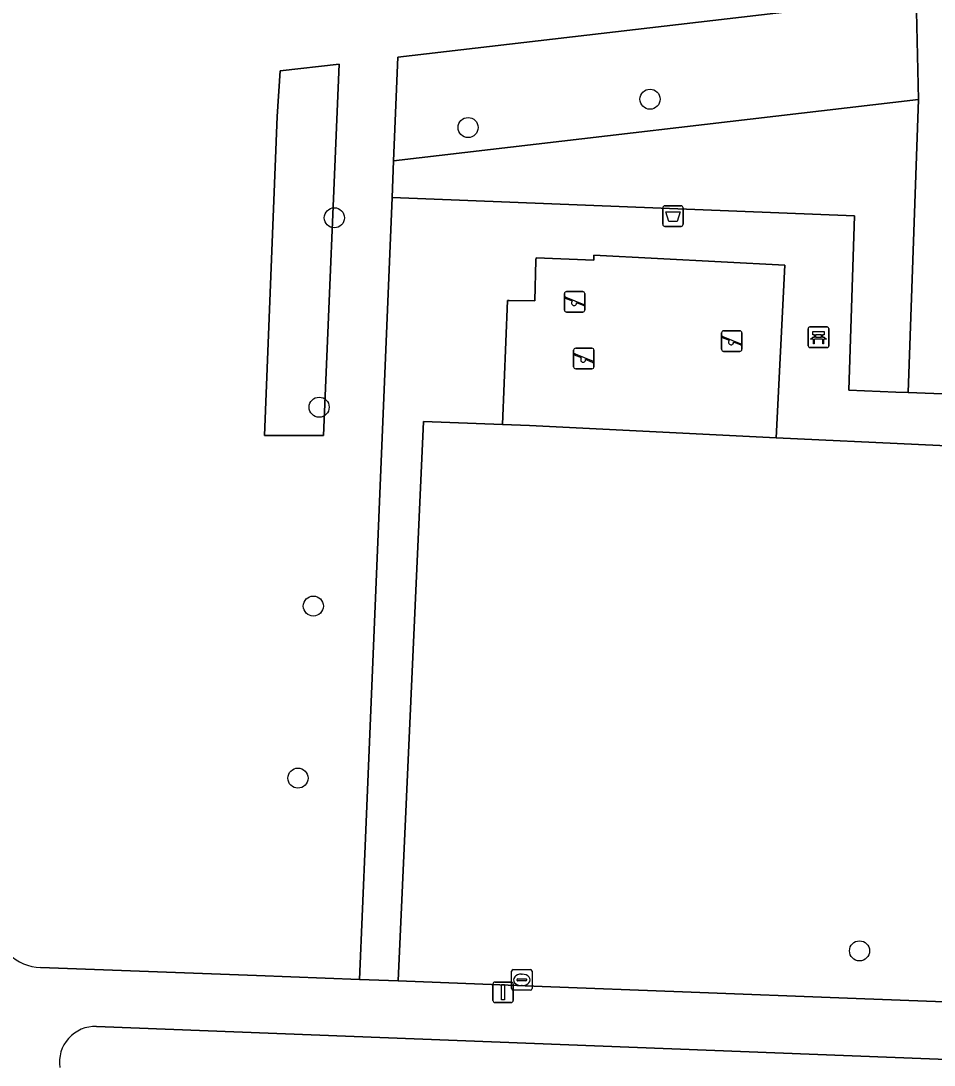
# Model space of a CAD drawing. Extents: x 160077 to 160948, y 386481 to 387498.
# Drawn here: x 160734.6 to 160779.1, y 386953.8 to 387004.7 of the extents above; entities that cross this region are included whole.
import ezdxf

# ---------------------------------------------------------------- set-up
doc = ezdxf.new("R2010")
doc.units = 0
for name, color, linetype in [('IMGEO_Afvalbak', 7, 'Continuous'), ('IMGEO_Bank', 7, 'Continuous'), ('IMGEO_Boom', 7, 'Continuous'), ('IMGEO_Erf', 7, 'Continuous'), ('IMGEO_Groenvoorziening', 7, 'Continuous'), ('IMGEO_Kolk', 7, 'Continuous'), ('IMGEO_Lichtmast', 7, 'Continuous'), ('IMGEO_Speelvoorziening', 7, 'Continuous'), ('IMGEO_Terreindeel_zand', 7, 'Continuous'), ('IMGEO_Voetpad_open', 7, 'Continuous')]:
    doc.layers.add(name, color=color, linetype=linetype)

msp = doc.modelspace()

# ---------------------------------------------------------------- linework, layer by layer
at = {"layer": 'IMGEO_Afvalbak'}
for p, q in [((160765.873, 386994.751), (160765.873, 386995.551)), ((160765.873, 386995.551), (160765.873, 386994.751)), ((160765.973, 386995.651), (160766.763, 386995.651)), ((160766.763, 386995.651), (160765.973, 386995.651)), ((160766.863, 386995.551), (160766.863, 386994.751)), ((160766.863, 386994.751), (160766.863, 386995.551)), ((160766.763, 386994.651), (160765.973, 386994.651)), ((160765.973, 386994.651), (160766.763, 386994.651))]:
    msp.add_line(p, q, dxfattribs=at)
msp.add_lwpolyline([(160766.016, 386995.365), (160766.72, 386995.365), (160766.571, 386994.895), (160766.165, 386994.895), (160766.016, 386995.365)], dxfattribs=at)
for centre, start, end in [((160765.973, 386995.551), 90, 180), ((160765.973, 386995.551), 90, 180), ((160766.763, 386995.551), 0, 90), ((160766.763, 386995.551), 360, 90), ((160765.973, 386994.751), 180, 270), ((160765.973, 386994.751), 180, 270), ((160766.763, 386994.751), 270, 0), ((160766.763, 386994.751), 270, 0)]:
    msp.add_arc(centre, 0.1, start, end, dxfattribs=at)
at = {"layer": 'IMGEO_Bank'}
for p, q in [((160773.031, 386989.749), (160773.872, 386989.749)), ((160773.872, 386989.749), (160773.031, 386989.749)), ((160772.956, 386988.824), (160772.956, 386989.665)), ((160772.956, 386989.665), (160772.956, 386988.824)), ((160773.265, 386989.255), (160773.265, 386989.361)), ((160773.309, 386989.361), (160773.309, 386989.255)), ((160773.597, 386989.367), (160773.315, 386989.367)), ((160773.315, 386989.249), (160773.597, 386989.249)), ((160773.603, 386989.255), (160773.603, 386989.361)), ((160773.647, 386989.361), (160773.647, 386989.255)), ((160773.956, 386989.674), (160773.956, 386988.833)), ((160773.956, 386988.833), (160773.956, 386989.674)), ((160773.881, 386988.749), (160773.04, 386988.749)), ((160773.04, 386988.749), (160773.881, 386988.749)), ((160773.653, 386989.147), (160773.26, 386989.147))]:
    msp.add_line(p, q, dxfattribs=at)
for points in [[(160773.203, 386989.147), (160773.061, 386989.147), (160773.173, 386989.249), (160773.259, 386989.249)], [(160773.259, 386989.367), (160773.173, 386989.367), (160773.173, 386989.528), (160773.736, 386989.528), (160773.736, 386989.367), (160773.653, 386989.367)], [(160773.653, 386989.249), (160773.736, 386989.249), (160773.848, 386989.147), (160773.709, 386989.147)], [(160773.253, 386989.14), (160773.253, 386988.933), (160773.21, 386988.933), (160773.21, 386989.14)], [(160773.703, 386989.14), (160773.703, 386988.933), (160773.659, 386988.933), (160773.659, 386989.14)]]:
    msp.add_lwpolyline(points, dxfattribs=at)
for centre, radius, start, end in [((160773.034, 386989.671), 0.0779, 92.4484, 184.2845), ((160773.034, 386989.671), 0.0779, 92.4484, 184.2845), ((160773.878, 386989.671), 0.0779, 2.4484, 94.2845), ((160773.878, 386989.671), 0.0779, 2.4484, 94.2845), ((160773.258, 386989.36), 0.00671, 2.8957, 87.1043), ((160773.258, 386989.256), 0.00671, 272.8957, 357.1043), ((160773.315, 386989.36), 0.00671, 92.8957, 177.1043), ((160773.315, 386989.256), 0.00671, 182.8957, 267.1043), ((160773.597, 386989.36), 0.00671, 2.8957, 87.1043), ((160773.597, 386989.256), 0.00671, 272.8957, 357.1043), ((160773.654, 386989.36), 0.00671, 92.8957, 177.1043), ((160773.654, 386989.256), 0.00671, 182.8957, 267.1043), ((160773.034, 386988.827), 0.0779, 182.4484, 274.2845), ((160773.034, 386988.827), 0.0779, 182.4484, 274.2845), ((160773.203, 386989.14), 0.00671, 2.8957, 87.1043), ((160773.26, 386989.14), 0.00671, 92.8957, 177.1043), ((160773.652, 386989.14), 0.00671, 2.8957, 87.1043), ((160773.709, 386989.14), 0.00671, 92.8957, 177.1043), ((160773.878, 386988.827), 0.0779, 272.4484, 4.2845), ((160773.878, 386988.827), 0.0779, 272.4484, 4.2845)]:
    msp.add_arc(centre, radius, start, end, dxfattribs=at)
at = {"layer": 'IMGEO_Boom'}
for centre in [(160765.25, 387000.847), (160756.389, 386999.467), (160749.876, 386995.068), (160749.135, 386985.839), (160748.852, 386976.151), (160748.104, 386967.765), (160775.453, 386959.351)]:
    msp.add_circle(centre, 0.489, dxfattribs=at)
at = {"layer": 'IMGEO_Erf'}
msp.add_lwpolyline([(160792.713, 386953.557), (160785.338, 386953.845), (160783.879, 386953.901), (160738.293, 386955.665)], dxfattribs=at)
msp.add_arc((160738.225, 386953.93), 1.737, 87.7505, 188.6662, dxfattribs=at)
at = {"layer": 'IMGEO_Groenvoorziening'}
for points in [[(160752.684, 386996.064), (160752.758, 386997.837), (160752.967, 387002.895), (160778.21, 387005.845), (160778.327, 387000.824), (160777.816, 386986.557), (160785.338, 386986.27), (160785.79, 387000), (160786.346, 387011.964)], [(160735.563, 386958.534), (160746.084, 386958.149), (160751.105, 386957.957), (160751.39, 386964.835), (160752.684, 386996.064)], [(160785.254, 386983.698), (160771.4, 386984.346), (160759.375, 386984.943), (160758.062, 386984.995), (160754.214, 386985.147), (160752.99, 386957.884), (160759.99, 386957.616), (160766.827, 386957.354), (160775.298, 386957.029), (160782.585, 386956.75)]]:
    msp.add_lwpolyline(points, dxfattribs=at)
for points in [[(160778.21, 387005.845), (160752.967, 387002.895), (160752.758, 386997.837), (160778.327, 387000.824)], [(160746.475, 386984.457), (160749.355, 386984.457), (160750.105, 387002.561), (160747.243, 387002.226), (160747.093, 387000)], [(160747.093, 387000), (160747.243, 387002.226), (160750.105, 387002.561), (160749.355, 386984.457), (160746.475, 386984.457)], [(160778.327, 387000.824), (160752.758, 386997.837), (160752.684, 386996.064), (160775.213, 386995.158), (160774.934, 386986.668), (160777.226, 386986.58), (160777.816, 386986.557)]]:
    msp.add_lwpolyline(points, close=True, dxfattribs=at)
msp.add_arc((160735.65, 386960.858), 2.325, 185.1526, 267.8539, dxfattribs=at)
at = {"layer": 'IMGEO_Kolk'}
for p, q in [((160758.506, 386957.511), (160758.506, 386958.363)), ((160758.581, 386958.437), (160759.433, 386958.437)), ((160758.994, 386958.217), (160759.019, 386958.217)), ((160759.507, 386958.363), (160759.507, 386957.511)), ((160758.765, 386957.931), (160758.765, 386957.943)), ((160759.203, 386957.894), (160758.805, 386957.894)), ((160758.808, 386957.98), (160759.206, 386957.98)), ((160759.249, 386957.943), (160759.249, 386957.931)), ((160759.433, 386957.437), (160758.581, 386957.437)), ((160759.017, 386957.657), (160758.992, 386957.657))]:
    msp.add_line(p, q, dxfattribs=at)
for points in [[(160758.506, 386957.511), (160758.506, 386958.363)], [(160758.581, 386958.437), (160759.433, 386958.437)], [(160759.507, 386958.363), (160759.507, 386957.511)], [(160759.433, 386957.437), (160758.581, 386957.437)]]:
    msp.add_lwpolyline(points, dxfattribs=at)
for centre, radius, start, end in [((160758.583, 386958.361), 0.0765, 91.552, 178.448), ((160758.583, 386958.361), 0.0765, 91.552, 178.448), ((160759.431, 386958.361), 0.0765, 1.552, 88.448), ((160759.431, 386958.361), 0.0765, 1.552, 88.448), ((160758.805, 386957.94), 0.0403, 85.8775, 175.7526), ((160758.802, 386957.93), 0.0366, 178.938, 274.7102), ((160759.206, 386957.937), 0.043, 264.8664, 352.4533), ((160759.21, 386957.942), 0.0386, 1.7309, 96.639), ((160758.583, 386957.513), 0.0765, 181.552, 268.448), ((160758.583, 386957.513), 0.0765, 181.552, 268.448), ((160759.431, 386957.513), 0.0765, 271.552, 358.448), ((160759.431, 386957.513), 0.0765, 271.552, 358.448)]:
    msp.add_arc(centre, radius, start, end, dxfattribs=at)
for centre, major_axis, ratio, start_param, end_param in [((160758.993, 386957.937), (-0.387, 0.002), 0.722429, 4.712389, 7.853982), ((160759.018, 386957.937), (-0.39, 0.002), 0.717154, 1.570796, 4.712389)]:
    msp.add_ellipse(centre, major_axis=major_axis, ratio=ratio, start_param=start_param, end_param=end_param, dxfattribs=at)
at = {"layer": 'IMGEO_Lichtmast'}
for p, q in [((160757.598, 386956.932), (160757.598, 386957.732)), ((160757.598, 386957.732), (160757.598, 386956.932)), ((160757.698, 386957.832), (160758.488, 386957.832)), ((160758.488, 386957.832), (160757.698, 386957.832)), ((160758.588, 386957.732), (160758.588, 386956.932)), ((160758.588, 386956.932), (160758.588, 386957.732)), ((160758.488, 386956.832), (160757.698, 386956.832)), ((160757.698, 386956.832), (160758.488, 386956.832))]:
    msp.add_line(p, q, dxfattribs=at)
msp.add_lwpolyline([(160758.018, 386957.707), (160758.168, 386957.707), (160758.168, 386956.957), (160758.018, 386956.957), (160758.018, 386957.707)], dxfattribs=at)
for centre, start, end in [((160757.698, 386957.732), 90, 180), ((160757.698, 386957.732), 90, 180), ((160758.488, 386957.732), 0, 90), ((160758.488, 386957.732), 360, 90), ((160757.698, 386956.932), 180, 270), ((160757.698, 386956.932), 180, 270), ((160758.488, 386956.932), 270, 0), ((160758.488, 386956.932), 270, 0)]:
    msp.add_arc(centre, 0.1, start, end, dxfattribs=at)
at = {"layer": 'IMGEO_Speelvoorziening'}
for p, q in [((160761.084, 386990.575), (160761.084, 386991.375)), ((160761.084, 386991.375), (160761.084, 386990.575)), ((160761.184, 386991.475), (160761.974, 386991.475)), ((160761.974, 386991.475), (160761.184, 386991.475)), ((160762.074, 386991.375), (160762.074, 386990.575)), ((160762.074, 386990.575), (160762.074, 386991.375)), ((160761.467, 386991.003), (160761.128, 386991.14)), ((160761.153, 386991.2), (160762.029, 386990.847)), ((160762.005, 386990.787), (160761.665, 386990.924)), ((160761.974, 386990.475), (160761.184, 386990.475)), ((160761.184, 386990.475), (160761.974, 386990.475)), ((160768.734, 386988.661), (160768.734, 386989.461)), ((160768.734, 386989.461), (160768.734, 386988.661)), ((160768.803, 386989.286), (160769.679, 386988.933)), ((160768.834, 386989.561), (160769.624, 386989.561)), ((160769.624, 386989.561), (160768.834, 386989.561)), ((160769.724, 386989.461), (160769.724, 386988.661)), ((160769.724, 386988.661), (160769.724, 386989.461)), ((160769.117, 386989.089), (160768.778, 386989.226)), ((160769.655, 386988.873), (160769.315, 386989.01)), ((160761.53, 386987.811), (160761.53, 386988.611)), ((160761.53, 386988.611), (160761.53, 386987.811)), ((160761.913, 386988.239), (160761.574, 386988.376)), ((160761.599, 386988.436), (160762.475, 386988.083)), ((160761.63, 386988.711), (160762.42, 386988.711)), ((160762.42, 386988.711), (160761.63, 386988.711)), ((160762.52, 386988.611), (160762.52, 386987.811)), ((160762.52, 386987.811), (160762.52, 386988.611)), ((160769.624, 386988.561), (160768.834, 386988.561)), ((160768.834, 386988.561), (160769.624, 386988.561)), ((160762.42, 386987.711), (160761.63, 386987.711)), ((160761.63, 386987.711), (160762.42, 386987.711)), ((160762.451, 386988.023), (160762.111, 386988.16))]:
    msp.add_line(p, q, dxfattribs=at)
for centre, radius, start, end in [((160761.184, 386991.375), 0.1, 90, 180), ((160761.184, 386991.375), 0.1, 90, 180), ((160761.974, 386991.375), 0.1, 0, 90), ((160761.974, 386991.375), 0.1, 360, 90), ((160761.141, 386991.17), 0.0327, 68.078, 248.078), ((160761.546, 386990.913), 0.12, 130.9928, 5.1632), ((160762.017, 386990.817), 0.0327, 248.078, 68.078), ((160761.184, 386990.575), 0.1, 180, 270), ((160761.184, 386990.575), 0.1, 180, 270), ((160761.974, 386990.575), 0.1, 270, 0), ((160761.974, 386990.575), 0.1, 270, 0), ((160768.834, 386989.461), 0.1, 90, 180), ((160768.834, 386989.461), 0.1, 90, 180), ((160768.791, 386989.256), 0.0327, 68.078, 248.078), ((160769.624, 386989.461), 0.1, 0, 90), ((160769.624, 386989.461), 0.1, 360, 90), ((160769.196, 386988.999), 0.12, 130.9928, 5.1632), ((160769.667, 386988.903), 0.0327, 248.078, 68.078), ((160761.63, 386988.611), 0.1, 90, 180), ((160761.63, 386988.611), 0.1, 90, 180), ((160761.587, 386988.406), 0.0327, 68.078, 248.078), ((160761.992, 386988.149), 0.12, 130.9928, 5.1632), ((160762.42, 386988.611), 0.1, 0, 90), ((160762.42, 386988.611), 0.1, 360, 90), ((160768.834, 386988.661), 0.1, 180, 270), ((160768.834, 386988.661), 0.1, 180, 270), ((160769.624, 386988.661), 0.1, 270, 0), ((160769.624, 386988.661), 0.1, 270, 0), ((160761.63, 386987.811), 0.1, 180, 270), ((160761.63, 386987.811), 0.1, 180, 270), ((160762.42, 386987.811), 0.1, 270, 0), ((160762.42, 386987.811), 0.1, 270, 0), ((160762.463, 386988.053), 0.0327, 248.078, 68.078)]:
    msp.add_arc(centre, radius, start, end, dxfattribs=at)
at = {"layer": 'IMGEO_Terreindeel_zand'}
msp.add_lwpolyline([(160771.812, 386992.76), (160762.517, 386993.24), (160762.507, 386993.001), (160759.698, 386993.112), (160759.692, 386993.007), (160759.637, 386991.029), (160758.383, 386991.046), (160758.302, 386991.046), (160758.062, 386984.995), (160759.375, 386984.943), (160771.4, 386984.346)], close=True, dxfattribs=at)
at = {"layer": 'IMGEO_Voetpad_open'}
msp.add_lwpolyline([(160754.214, 386985.147), (160758.062, 386984.995), (160758.302, 386991.046), (160758.383, 386991.046), (160759.637, 386991.029), (160759.692, 386993.007), (160759.698, 386993.112), (160762.507, 386993.001), (160762.517, 386993.24), (160771.812, 386992.76), (160771.4, 386984.346), (160785.254, 386983.698), (160785.338, 386986.27), (160777.816, 386986.557), (160777.226, 386986.58), (160774.934, 386986.668), (160775.213, 386995.158), (160752.684, 386996.064), (160751.39, 386964.835), (160751.105, 386957.957), (160752.99, 386957.884)], close=True, dxfattribs=at)
for points in [[(160782.585, 386956.75), (160775.298, 386957.029), (160766.827, 386957.354), (160759.99, 386957.616), (160752.99, 386957.884), (160751.105, 386957.957), (160746.084, 386958.149), (160735.563, 386958.534)], [(160738.293, 386955.665), (160783.879, 386953.901), (160784.145, 386958.285), (160784.112, 386958.302)]]:
    msp.add_lwpolyline(points, dxfattribs=at)
for centre, radius, start, end in [((160735.65, 386960.858), 2.325, 185.1526, 267.8539), ((160738.225, 386953.93), 1.737, 87.7505, 188.6662)]:
    msp.add_arc(centre, radius, start, end, dxfattribs=at)

doc.saveas('drawing.dxf')
